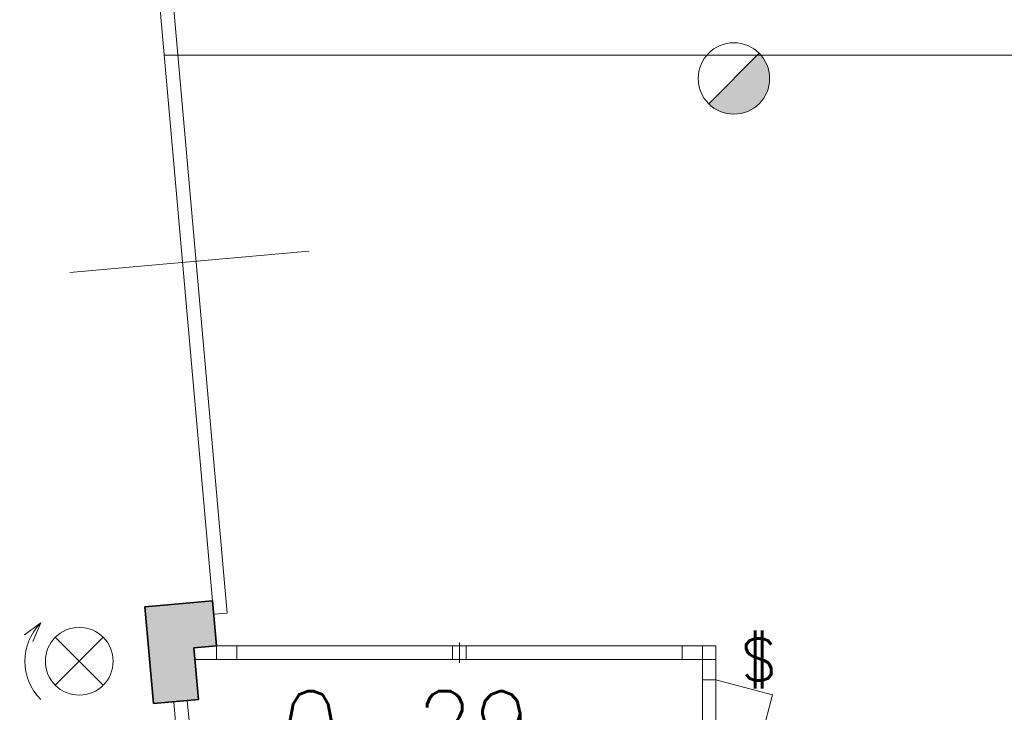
# Model space of a CAD drawing. Header units: millimetres. Extents: x -13022 to 1371524, y -38729 to 632593.
# Tile 259 of 381: x 508618 to 512969, y 613215 to 616275. Entities that reach past the tile are written whole.
import ezdxf

# ---------------------------------------------------------------- set-up
doc = ezdxf.new("R2010")
doc.units = ezdxf.units.MM
doc.header["$LTSCALE"] = 35
for name, color, linetype, lineweight in [('A LIJN 1', 1, 'Continuous', 20), ('A LIJN 2', 2, 'Continuous', 35), ('A LIJN 5', 5, 'Continuous', 13), ('A LIJN 9', 252, 'Continuous', 18), ('Al65----_beveiliging-inst', 92, 'Continuous', 9), ('B95 tekst', 7, 'Continuous', 25), ('brandveiligheid voorzieningen', 10, 'Continuous', 9)]:
    doc.layers.add(name, color=color, linetype=linetype, lineweight=lineweight)
doc.styles.add('Algemeen', font='simplex.shx', dxfattribs={"height": 2.5})

# ---------------------------------------------------------------- blocks, each defined once
blk = doc.blocks.new('Brandmelder')
at = {"layer": 'brandveiligheid voorzieningen'}
blk.add_hatch(color=256, dxfattribs=at).paths.add_polyline_path([(76.618, -89.802, 0.198912), (75.848, -87.943), (72.13, -91.661, 0.668179)])
blk.add_line((72.13, -91.661), (75.848, -87.943), dxfattribs=at)
blk.add_circle((73.989, -89.802), 2.629, dxfattribs=at)
blk = doc.blocks.new('Panieksluiting')
at = {"layer": 'brandveiligheid voorzieningen', "lineweight": 0, "style": 'Algemeen'}
blk.add_text('$', height=3.094, dxfattribs=at).set_placement((158.427, -91.611))
blk = doc.blocks.new('Flitslicht')
at = {"layer": 'Al65----_beveiliging-inst', "color": 92, "linetype": 'Continuous'}
for p, q in [((0, 565), (-120.4, 475.8)), ((0, 565), (-59.7, 427.6)), ((105.9, 105.9), (459.1, 459.1)), ((105.9, 459.1), (459.1, 105.9))]:
    blk.add_line(p, q, dxfattribs=at)
blk.add_circle((282.5, 282.5), 249.7, dxfattribs=at)
blk.add_arc((282.5, 282.5), 399.5, 135, 225, dxfattribs=at)

msp = doc.modelspace()

# ---------------------------------------------------------------- hatches: boundary and pattern name
at = {"layer": 'A LIJN 9', "ltscale": 0.1}
h = msp.add_hatch(color=256, dxfattribs=at)
h.dxf.hatch_style = 1
h.paths.add_polyline_path([(509469.923, 613708.113), (509171.082, 613681.73), (509208.9, 613253.393), (509408.125, 613270.983), (509387.897, 613500.09), (509487.514, 613508.886)])

# ---------------------------------------------------------------- linework, layer by layer
at = {"layer": 'A LIJN 1', "linetype": 'Continuous'}
msp.add_line((509257.174, 616117.781), (549769.166, 616117.781), dxfattribs=at)
at = {"layer": 'A LIJN 2'}
for p, q in [((509171.082, 613681.73), (509469.923, 613708.113)), ((509469.923, 613708.113), (509487.514, 613508.886)), ((509208.9, 613253.393), (509171.082, 613681.73)), ((509387.897, 613500.09), (509487.514, 613508.886)), ((509408.125, 613270.983), (509387.897, 613500.09)), ((509208.9, 613253.393), (509408.125, 613270.983))]:
    msp.add_line(p, q, dxfattribs=at)
at = {"layer": 'A LIJN 5', "linetype": 'Continuous'}
for p, q in [((509260.569, 616761.534), (509534.967, 613653.62)), ((509469.923, 613708.113), (509206.079, 616696.489)), ((508839.937, 615158.323), (509895.827, 615251.547)), ((509534.967, 613653.62), (509475.2, 613648.344)), ((509577.514, 613508.886), (510531.014, 613508.886)), ((510561.014, 613523.886), (510561.014, 613433.885)), ((510591.014, 613508.886), (511544.514, 613508.886)), ((511634.514, 613508.886), (511694.514, 613508.886)), ((511694.514, 613508.886), (511694.514, 613448.885)), ((509487.514, 613448.885), (509392.418, 613448.885)), ((510531.014, 613448.885), (509577.514, 613448.885)), ((511544.514, 613448.885), (510591.014, 613448.885)), ((511634.514, 612358.881), (511634.514, 613358.881)), ((511694.514, 612358.881), (511694.514, 613358.881)), ((511694.517, 613358.881), (511944.52, 613291.895)), ((511944.52, 613291.895), (511694.514, 612358.881))]:
    msp.add_line(p, q, dxfattribs=at)
msp.add_3dface([(509298.555, 613261.309), (509358.322, 613266.584), (509366.237, 613176.931), (509306.47, 613171.656)], dxfattribs=at)

# ---------------------------------------------------------------- block references
at = {"xscale": 0.599999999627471, "yscale": 0.599999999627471, "zscale": 0.599999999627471}
msp.add_blockref('Flitslicht', (508711.769, 613271.215), dxfattribs=at)
at = {"layer": 'Al65----_beveiliging-inst', "xscale": 60, "yscale": 60, "zscale": 60}
for name, p in [('Brandmelder', (507334.501, 621403.159)), ('Panieksluiting', (502298.204, 618852.222))]:
    msp.add_blockref(name, p, dxfattribs=at)

# ---------------------------------------------------------------- texts
at = {"layer": 'B95 tekst', "insert": (510328.181, 613308.538), "char_height": 300, "width": 4383.91272, "attachment_point": 2, "style": 'Algemeen'}
msp.add_mtext('\\pt3600;0-29{\\H0.5x;\\C1;\\P\\ptz;\\C256;3,3 m²}', dxfattribs=at)

# ---------------------------------------------------------------- meshes
at = {"layer": 'A LIJN 5', "linetype": 'Continuous'}
mesh = msp.add_polyface(dxfattribs=at)
corners = [(509487.514, 613448.885), (509577.514, 613448.885), (509577.514, 613508.886), (509487.514, 613508.886)]
mesh.append_faces([[corners[k] for k in face] for face in [(0, 1, 2, 3)]])
mesh = msp.add_polyface(dxfattribs=at)
corners = [(510531.014, 613448.885), (510591.014, 613448.885), (510591.014, 613508.886), (510531.014, 613508.886)]
mesh.append_faces([[corners[k] for k in face] for face in [(0, 1, 2, 3)]])
mesh = msp.add_polyface(dxfattribs=at)
corners = [(511544.514, 613448.885), (511634.514, 613448.885), (511634.514, 613508.886), (511544.514, 613508.886)]
mesh.append_faces([[corners[k] for k in face] for face in [(0, 1, 2, 3)]])
mesh = msp.add_polyface(dxfattribs=at)
corners = [(511694.514, 613358.881), (511634.514, 613358.881), (511634.514, 613448.885), (511694.514, 613448.885)]
mesh.append_faces([[corners[k] for k in face] for face in [(0, 1, 2, 3)]])

doc.saveas('drawing.dxf')
